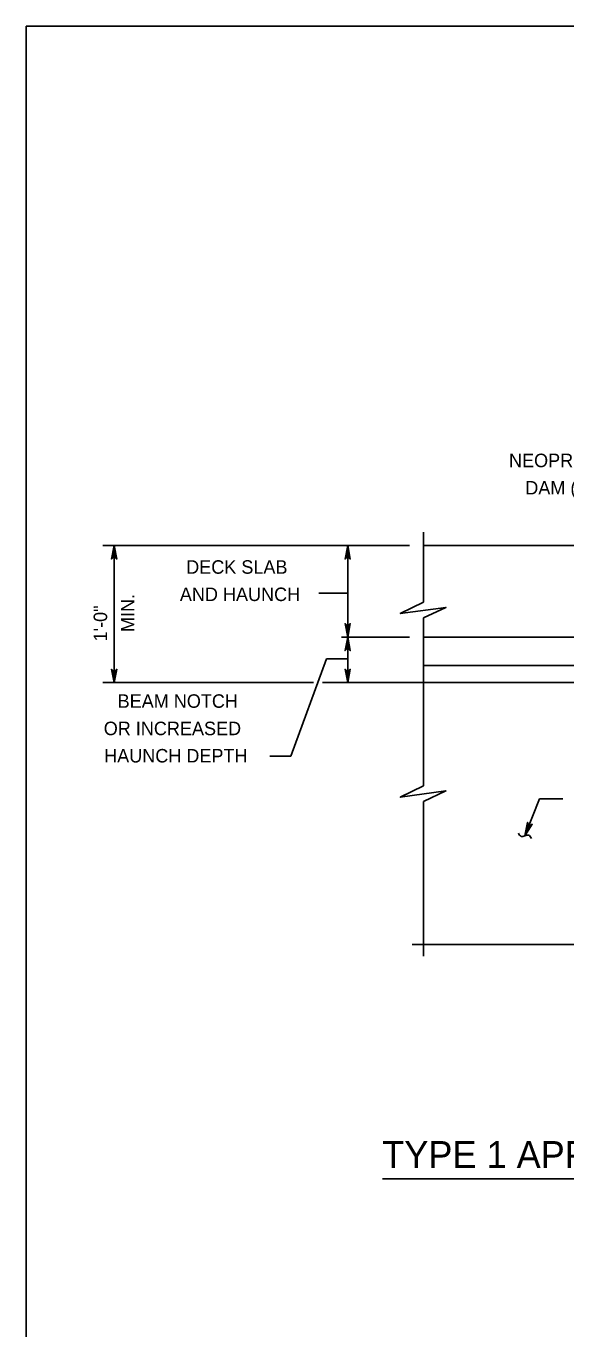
# Model space of a CAD drawing. Extents: x 636530 to 644067, y 294168 to 299122.
# Drawn here: x 639887.8 to 640007.8, y 297428 to 297717.5 of the extents above; entities that cross this region are included whole.
import ezdxf

# ---------------------------------------------------------------- set-up
doc = ezdxf.new("R2010")
doc.units = 0
doc.layers.add('1', color=7, linetype='Continuous')

msp = doc.modelspace()

# ---------------------------------------------------------------- linework, layer by layer
at = {"layer": '1'}
for p, q in [((640673.78, 297717.48), (639887.78, 297717.48)), ((639887.78, 297717.48), (639887.78, 297153.48)), ((639976.15, 297605.04), (639976.15, 297589.47)), ((639904.88, 297602.03), (639973.07, 297602.03)), ((639907.38, 297571.59), (639907.38, 297602.03)), ((639959.29, 297581.71), (639959.29, 297602.03)), ((639976.15, 297602.03), (640056.46, 297602.03)), ((639952.86, 297591.5), (639959.29, 297591.5)), ((639976.15, 297585.95), (639976.15, 297548.67)), ((639957.93, 297581.71), (639973.07, 297581.71)), ((639959.29, 297571.59), (639959.29, 297581.71)), ((639976.15, 297581.71), (640023.84, 297581.71)), ((639946.65, 297555.23), (639954.61, 297576.88)), ((639954.61, 297576.88), (639959.29, 297576.88)), ((639976.15, 297575.36), (640030.15, 297575.36)), ((639904.88, 297571.59), (639951.69, 297571.59)), ((639953.7, 297571.59), (640029.51, 297571.59)), ((639941.97, 297555.23), (639946.65, 297555.23)), ((639998.69, 297537.56), (640001.97, 297545.74)), ((640001.97, 297545.74), (640007.13, 297545.74)), ((639976.15, 297545.15), (639976.15, 297510.81)), ((640012.13, 297513.43), (639973.62, 297513.43)), ((639967.03, 297461.3), (640260.69, 297461.3))]:
    msp.add_line(p, q, dxfattribs=at)
for points in [[(639907.38, 297602.03), (639907.94, 297599.04), (639907.86, 297599.16), (639907.78, 297599.27), (639907.68, 297599.33), (639907.58, 297599.39), (639907.48, 297599.41), (639907.38, 297599.43), (639907.28, 297599.41), (639907.18, 297599.39), (639907.08, 297599.33), (639906.98, 297599.27), (639906.9, 297599.16), (639906.82, 297599.04), (639907.38, 297602.03), (639906.9, 297599.16), (639906.98, 297599.27), (639907.38, 297602.03), (639907.08, 297599.33), (639907.18, 297599.39), (639907.38, 297602.03), (639907.28, 297599.41), (639907.38, 297599.43), (639907.38, 297602.03), (639907.48, 297599.41), (639907.58, 297599.39), (639907.38, 297602.03), (639907.68, 297599.33), (639907.78, 297599.27), (639907.38, 297602.03), (639907.86, 297599.16)], [(639959.29, 297602.03), (639959.85, 297599.04), (639959.77, 297599.16), (639959.69, 297599.27), (639959.59, 297599.33), (639959.49, 297599.39), (639959.39, 297599.41), (639959.29, 297599.43), (639959.19, 297599.41), (639959.09, 297599.39), (639958.99, 297599.33), (639958.89, 297599.27), (639958.81, 297599.16), (639958.73, 297599.04), (639959.29, 297602.03), (639958.81, 297599.16), (639958.89, 297599.27), (639959.29, 297602.03), (639958.99, 297599.33), (639959.09, 297599.39), (639959.29, 297602.03), (639959.19, 297599.41), (639959.29, 297599.43), (639959.29, 297602.03), (639959.39, 297599.41), (639959.49, 297599.39), (639959.29, 297602.03), (639959.59, 297599.33), (639959.69, 297599.27), (639959.29, 297602.03), (639959.77, 297599.16)], [(639976.15, 297589.47), (639970.97, 297586.93), (639981.12, 297588.31), (639976.15, 297585.95)], [(639959.29, 297581.71), (639958.73, 297584.69), (639958.81, 297584.57), (639958.89, 297584.46), (639958.99, 297584.4), (639959.09, 297584.34), (639959.19, 297584.32), (639959.29, 297584.31), (639959.39, 297584.32), (639959.49, 297584.34), (639959.59, 297584.4), (639959.69, 297584.46), (639959.77, 297584.57), (639959.85, 297584.69), (639959.29, 297581.71), (639959.77, 297584.57), (639959.69, 297584.46), (639959.29, 297581.71), (639959.59, 297584.4), (639959.49, 297584.34), (639959.29, 297581.71), (639959.39, 297584.32), (639959.29, 297584.31), (639959.29, 297581.71), (639959.19, 297584.32), (639959.09, 297584.34), (639959.29, 297581.71), (639958.99, 297584.4), (639958.89, 297584.46), (639959.29, 297581.71), (639958.81, 297584.57)], [(639959.29, 297581.71), (639959.85, 297578.72), (639959.77, 297578.84), (639959.69, 297578.95), (639959.59, 297579.01), (639959.49, 297579.07), (639959.39, 297579.09), (639959.29, 297579.11), (639959.19, 297579.09), (639959.09, 297579.07), (639958.99, 297579.01), (639958.89, 297578.95), (639958.81, 297578.84), (639958.73, 297578.72), (639959.29, 297581.71), (639958.81, 297578.84), (639958.89, 297578.95), (639959.29, 297581.71), (639958.99, 297579.01), (639959.09, 297579.07), (639959.29, 297581.71), (639959.19, 297579.09), (639959.29, 297579.11), (639959.29, 297581.71), (639959.39, 297579.09), (639959.49, 297579.07), (639959.29, 297581.71), (639959.59, 297579.01), (639959.69, 297578.95), (639959.29, 297581.71), (639959.77, 297578.84)], [(639907.38, 297571.59), (639906.82, 297574.57), (639906.9, 297574.46), (639906.98, 297574.34), (639907.08, 297574.28), (639907.18, 297574.22), (639907.28, 297574.21), (639907.38, 297574.19), (639907.48, 297574.21), (639907.58, 297574.22), (639907.68, 297574.28), (639907.78, 297574.34), (639907.86, 297574.46), (639907.94, 297574.57), (639907.38, 297571.59), (639907.86, 297574.46), (639907.78, 297574.34), (639907.38, 297571.59), (639907.68, 297574.28), (639907.58, 297574.22), (639907.38, 297571.59), (639907.48, 297574.21), (639907.38, 297574.19), (639907.38, 297571.59), (639907.28, 297574.21), (639907.18, 297574.22), (639907.38, 297571.59), (639907.08, 297574.28), (639906.98, 297574.34), (639907.38, 297571.59), (639906.9, 297574.46)], [(639959.29, 297571.59), (639958.73, 297574.57), (639958.81, 297574.46), (639958.89, 297574.34), (639958.99, 297574.28), (639959.09, 297574.22), (639959.19, 297574.21), (639959.29, 297574.19), (639959.39, 297574.21), (639959.49, 297574.22), (639959.59, 297574.28), (639959.69, 297574.34), (639959.77, 297574.46), (639959.85, 297574.57), (639959.29, 297571.59), (639959.77, 297574.46), (639959.69, 297574.34), (639959.29, 297571.59), (639959.59, 297574.28), (639959.49, 297574.22), (639959.29, 297571.59), (639959.39, 297574.21), (639959.29, 297574.19), (639959.29, 297571.59), (639959.19, 297574.21), (639959.09, 297574.22), (639959.29, 297571.59), (639958.99, 297574.28), (639958.89, 297574.34), (639959.29, 297571.59), (639958.81, 297574.46)], [(639976.15, 297548.67), (639970.97, 297546.13), (639981.12, 297547.51), (639976.15, 297545.15)], [(639998.69, 297537.56), (639999.28, 297540.53), (639999.34, 297540.26), (639999.48, 297540.08), (639999.66, 297539.97), (639999.86, 297539.93), (640000.09, 297539.96), (640000.32, 297540.12), (639998.69, 297537.56), (640000.09, 297539.96), (639999.86, 297539.93), (639998.69, 297537.56), (639999.66, 297539.97), (639999.48, 297540.08), (639998.69, 297537.56), (639999.34, 297540.26)]]:
    msp.add_lwpolyline(points, dxfattribs=at)
msp.add_spline([(640000.13, 297536.95), (639999.5, 297537.7), (639997.88, 297537.41), (639997.24, 297538.12)], degree=3, dxfattribs=at)

# ---------------------------------------------------------------- texts
for s, height, p in [('NEOPRENE STRIP SEAL', 3, (639995.16, 297619.46)), ('DAM (SEE BC-767M)', 3, (639998.78, 297613.39)), ('DECK SLAB', 3, (639923.39, 297595.78)), ('AND HAUNCH', 3, (639921.98, 297589.71)), ('BEAM NOTCH', 3, (639908.15, 297565.99)), ('OR INCREASED', 3, (639905.06, 297559.91)), ('HAUNCH DEPTH', 3, (639905.15, 297553.84)), ('TYPE 1 APPROACH SLAB (WITHOUT OVERLAY) - DETAIL 4', 6, (639966.98, 297463.72))]:
    msp.add_text(s, height=height, dxfattribs=at).set_placement(p)
for s, p in [('MIN.', (639911.88, 297582.83)), ('1\'-0"', (639905.81, 297580.74))]:
    msp.add_text(s, height=3, rotation=90, dxfattribs=at).set_placement(p)

doc.saveas('drawing.dxf')
